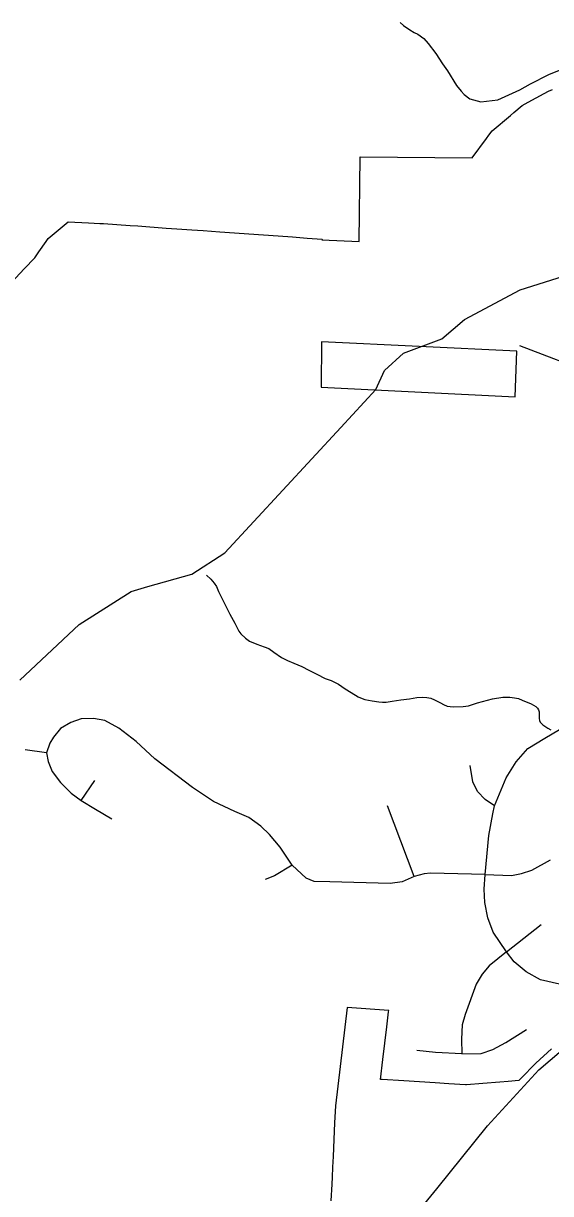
# Model space of a CAD drawing. Extents: x 2001466 to 2224147, y 644118 to 847247.
# Drawn here: x 2037237 to 2039763, y 683440 to 689045 of the extents above; entities that cross this region are included whole.
import ezdxf

# ---------------------------------------------------------------- set-up
doc = ezdxf.new("R2010")
doc.units = 0
for name, color, linetype in [('Exist Boundary Political City Limit New', 7, 'Continuous'), ('Exist Boundary Political City Limit New Hole', 7, 'Continuous'), ('Exist Hydrographic Misc Water Feature', 7, 'Continuous'), ('Exist Road Non-System Type 51', 7, 'Continuous'), ('Exist Road Secondary Type 51 Attributed', 7, 'Continuous'), ('Map Preparation Boundary City Limit Buffer Line', 7, 'Continuous')]:
    doc.layers.add(name, color=color, linetype=linetype)

msp = doc.modelspace()

# ---------------------------------------------------------------- linework, layer by layer
at = {"layer": 'Exist Boundary Political City Limit New'}
for points in [[(2037116.1, 687737.2), (2037241.5, 687869.4), (2037292, 687922.7), (2037311.1, 687950.2), (2037346.4, 688000.7), (2037355.6, 688014.1), (2037394.2, 688046), (2037452.1, 688093.8), (2037548.6, 688089.5), (2037603.6, 688087.1), (2037621.2, 688086.4), (2037749.1, 688077.2), (2037784.9, 688074.7), (2037921.6, 688064.9), (2037972.5, 688061.3), (2038043.8, 688056.2), (2038098.6, 688052.4), (2038178.1, 688046.7), (2038248, 688041.7), (2038317.8, 688036.8), (2038387.6, 688031.8), (2038457.5, 688026.8), (2038527.4, 688021.9), (2038597.2, 688016.8), (2038668, 688011.9), (2038667.9, 688009), (2038846.2, 687999.8), (2038850.1, 688405.3), (2039387.9, 688400.7), (2039456.2, 688493.1), (2039468, 688509), (2039483.5, 688530), (2039571.5, 688604.4), (2039587.6, 688617.9), (2039627.6, 688651.8), (2039641.5, 688659.5), (2039672.5, 688676.8), (2039752.4, 688721.1), (2039772.2, 688728.6)], [(2039767.6, 684133.8), (2039692.2, 684065), (2039621.1, 683991.9), (2039611, 683980.8), (2039560.2, 683976.6), (2039520.4, 683973.4), (2039438.6, 683966.7), (2039359.9, 683960.2), (2039354.9, 683960.6), (2039276, 683965.7), (2039210.1, 683969.9), (2039059.5, 683979.8), (2038956, 683986.4), (2038948.8, 683986.9), (2038959.9, 684082.2), (2038978.4, 684239), (2038986.9, 684311), (2038987.5, 684316.7), (2038788.4, 684331.3), (2038732.5, 683860.2), (2038728.6, 683778.8), (2038724.8, 683698.6), (2038720.9, 683617.3), (2038718.4, 683566.3), (2038716.1, 683519), (2038714.6, 683485), (2038710.9, 683404.7)]]:
    msp.add_lwpolyline(points, dxfattribs=at)
at = {"layer": 'Exist Boundary Political City Limit New Hole'}
msp.add_lwpolyline([(2038663.8, 687301.8), (2039594, 687255.9), (2039601.8, 687474.4), (2038665.1, 687519.9), (2038663.8, 687301.8)], dxfattribs=at)
at = {"layer": 'Exist Hydrographic Misc Water Feature'}
for points in [[(2038758.3, 687110), (2038926, 687291.5), (2038968, 687382.5), (2039059, 687465.9), (2039241.9, 687534.4), (2039351, 687627.3), (2039617, 687769.5), (2039825.1, 687834.2), (2039900, 687911.4), (2040216.1, 688052.6)], [(2037834.3, 686347.4), (2038045.1, 686407.1), (2038202.9, 686508.9), (2038758.3, 687110)], [(2038114.8, 686402.3), (2038134.9, 686382.3), (2038150.9, 686364.3), (2038163, 686348.4), (2038172.8, 686324.4), (2038201.1, 686266.5), (2038226.9, 686214.5), (2038251.1, 686172.6), (2038269.2, 686134.6), (2038279.2, 686120.7), (2038301.2, 686100.7), (2038321.3, 686086.7), (2038355.3, 686070.8), (2038391.4, 686058.9), (2038413.3, 686050.9), (2038437.3, 686033), (2038473.4, 686007), (2038503.3, 685993.1), (2038533.5, 685981.2), (2038571.4, 685965.2), (2038605.5, 685947.3), (2038643.6, 685927.4), (2038683.6, 685907.4), (2038711.7, 685897.5), (2038747.6, 685879.5), (2038779.6, 685857.6), (2038807.6, 685839.7), (2038841.7, 685819.7), (2038859.7, 685811.8), (2038873.7, 685805.8), (2038907.7, 685799.9), (2038939.7, 685795.9), (2038957.7, 685794), (2038975.8, 685794), (2039003.7, 685798), (2039045.7, 685804.2), (2039087.5, 685810.2), (2039121.6, 685816.3), (2039147.6, 685818.4), (2039169.6, 685816.4), (2039189.7, 685812.4), (2039207.7, 685804.5), (2039235.8, 685790.5), (2039249.7, 685782.5), (2039267.8, 685774.5), (2039281.7, 685772.6), (2039299.8, 685770.6), (2039343.6, 685772.8), (2039369.7, 685776.8), (2039413.6, 685790.8), (2039485.5, 685809), (2039533.5, 685817), (2039567.6, 685817.1), (2039589.7, 685815.2), (2039609.6, 685811.3), (2039627.6, 685803.3), (2039669.7, 685785.4), (2039691.6, 685773.4), (2039699.6, 685765.4), (2039705.6, 685757.4), (2039707.8, 685747.4), (2039707.8, 685729.4), (2039707.8, 685715.4), (2039709.7, 685705.4), (2039713.8, 685697.4), (2039725.9, 685685.5), (2039749.9, 685669.5), (2039763.8, 685661.6)], [(2037220.5, 685899), (2037503.9, 686165.5), (2037753.1, 686324.4), (2037834.3, 686347.4)]]:
    msp.add_lwpolyline(points, dxfattribs=at)
at = {"layer": 'Exist Road Non-System Type 51'}
for points in [[(2039042.1, 689048.7), (2039057.8, 689034.4), (2039089.4, 689013.7), (2039109.1, 689001.3), (2039126.9, 688993), (2039156.5, 688972.3), (2039176, 688947.9), (2039213.1, 688901.2), (2039246, 688850.5), (2039269.4, 688818), (2039311.9, 688747.2), (2039335.4, 688720.7), (2039349, 688704.4), (2039376.6, 688683.9), (2039428.3, 688668.8), (2039510.5, 688679.1), (2039615.5, 688727), (2039666.1, 688756), (2039755, 688800.1), (2039845.7, 688836.3)], [(2039614.6, 687501.5), (2039973.3, 687364.4), (2040049.9, 687307.9), (2040122.4, 687235.3), (2040186.9, 687154.7)], [(2039494.6, 685297.3), (2039550.4, 685431.7), (2039598.5, 685507.8), (2039654.3, 685571.2), (2039735.4, 685621.9), (2040016.7, 685786.8)], [(2038525.4, 685013), (2038467.6, 685098.8), (2038416.2, 685159.7), (2038374.3, 685199.7), (2038317.2, 685241.6), (2038250.5, 685270.2), (2038147.7, 685317.8), (2038046.8, 685384.5), (2037866.7, 685522.8), (2037777.3, 685604.7), (2037695.4, 685669.5), (2037626.9, 685705.7), (2037573.6, 685715.2), (2037514.6, 685713.3), (2037465.1, 685696.2), (2037415.6, 685667.6), (2037381.3, 685625.7), (2037364.2, 685597.1), (2037348.9, 685551.4)], [(2037348.9, 685551.4), (2037246.1, 685564.7)], [(2037348.9, 685551.4), (2037356.6, 685509.5), (2037375.6, 685461.9), (2037415.6, 685408.5), (2037467, 685357.1), (2037514.6, 685322.8)], [(2039494.6, 685297.3), (2039449, 685327.8), (2039413.5, 685365.8), (2039390.7, 685411.5), (2039378, 685490.1)], [(2037514.6, 685322.8), (2037579.3, 685418)], [(2037514.6, 685322.8), (2037583.1, 685280.9), (2037661.1, 685235.2)], [(2039109.5, 684959.3), (2038981.2, 685296.9)], [(2039450.2, 684968.9), (2039466.7, 685155.3), (2039487, 685259.3), (2039494.6, 685297.3)], [(2038525.4, 685013), (2038439.8, 684961.6), (2038396, 684944.5)], [(2039109.5, 684959.3), (2039051.6, 684933), (2038994.5, 684925.4), (2038705.1, 684933), (2038630.9, 684934.9), (2038592.8, 684950.2), (2038525.4, 685013)], [(2039450.2, 684968.9), (2039575.9, 684963.1), (2039623.5, 684972.7), (2039673, 684989.8), (2039762.4, 685039.3)], [(2039450.2, 684968.9), (2039187.5, 684974.6), (2039157.1, 684970.8), (2039109.5, 684959.3)], [(2039551.1, 684597.4), (2039488.3, 684692.6), (2039461.7, 684761.2), (2039448.3, 684833.6), (2039444.5, 684898.4), (2039450.2, 684968.9)], [(2039551.1, 684597.4), (2039718.7, 684728.8)], [(2039551.1, 684597.4), (2039469.3, 684530.7), (2039435, 684490.7), (2039406.5, 684443.1), (2039353.1, 684298.3), (2039339.8, 684248.8), (2039336, 684180.2), (2039337.9, 684109.7)], [(2039939.5, 684414.5), (2039884.3, 684427.8), (2039806.2, 684443.1), (2039714.9, 684464), (2039646.3, 684502.1), (2039589.2, 684549.8), (2039551.1, 684597.4)], [(2039337.9, 684109.7), (2039431.2, 684111.6), (2039486.4, 684130.7), (2039549.2, 684163.1), (2039648.2, 684225.9)], [(2039337.9, 684109.7), (2039211.5, 684115.4), (2039122, 684125)]]:
    msp.add_lwpolyline(points, dxfattribs=at)
at = {"layer": 'Exist Road Secondary Type 51 Attributed'}
msp.add_lwpolyline([(2037187.4, 681968.8), (2037383.7, 682053.3), (2037727.8, 682241.3), (2038421.4, 682680.8), (2038558.6, 682797), (2038816.2, 683031.5), (2039015.7, 683215.3), (2039218.4, 683462.5), (2039461.2, 683764.6), (2039707.1, 684032.9), (2039859.1, 684161.8), (2040139.9, 684360.4), (2040346.8, 684489.2), (2040490.4, 684542), (2040794.4, 684590.6), (2041247.3, 684664.6), (2041817.3, 684738.5), (2042364.1, 684808.2), (2042732.5, 684873.7), (2043125.2, 684901.2), (2043528.4, 684956.1), (2043735.4, 684980.4)], dxfattribs=at)
at = {"layer": 'Map Preparation Boundary City Limit Buffer Line'}
for points in [[(2037116.1, 687737.2), (2037241.5, 687869.4), (2037292, 687922.7), (2037311.1, 687950.2), (2037346.4, 688000.7), (2037355.6, 688014.1), (2037394.2, 688046), (2037452.1, 688093.8), (2037548.6, 688089.5), (2037603.6, 688087.1), (2037621.2, 688086.4), (2037749.1, 688077.2), (2037784.9, 688074.7), (2037921.6, 688064.9), (2037972.5, 688061.3), (2038043.8, 688056.2), (2038098.6, 688052.4), (2038178.1, 688046.7), (2038248, 688041.7), (2038317.8, 688036.8), (2038387.6, 688031.8), (2038457.5, 688026.8), (2038527.4, 688021.9), (2038597.2, 688016.8), (2038668, 688011.9), (2038667.9, 688009), (2038846.2, 687999.8), (2038850.1, 688405.3), (2039387.9, 688400.7), (2039456.2, 688493.1), (2039468, 688509), (2039483.5, 688530), (2039571.5, 688604.4), (2039587.6, 688617.9), (2039627.6, 688651.8), (2039641.5, 688659.5), (2039672.5, 688676.8), (2039752.4, 688721.1), (2039772.2, 688728.6)], [(2038663.8, 687301.8), (2039594, 687255.9), (2039601.8, 687474.4), (2038665.1, 687519.9), (2038663.8, 687301.8)], [(2039767.6, 684133.8), (2039692.2, 684065), (2039621.1, 683991.9), (2039611, 683980.8), (2039560.2, 683976.6), (2039520.4, 683973.4), (2039438.6, 683966.7), (2039359.9, 683960.2), (2039354.9, 683960.6), (2039276, 683965.7), (2039210.1, 683969.9), (2039059.5, 683979.8), (2038956, 683986.4), (2038948.8, 683986.9), (2038959.9, 684082.2), (2038978.4, 684239), (2038986.9, 684311), (2038987.5, 684316.7), (2038788.4, 684331.3), (2038732.5, 683860.2), (2038728.6, 683778.8), (2038724.8, 683698.6), (2038720.9, 683617.3), (2038718.4, 683566.3), (2038716.1, 683519), (2038714.6, 683485), (2038710.9, 683404.7)]]:
    msp.add_lwpolyline(points, dxfattribs=at)

doc.saveas('drawing.dxf')
